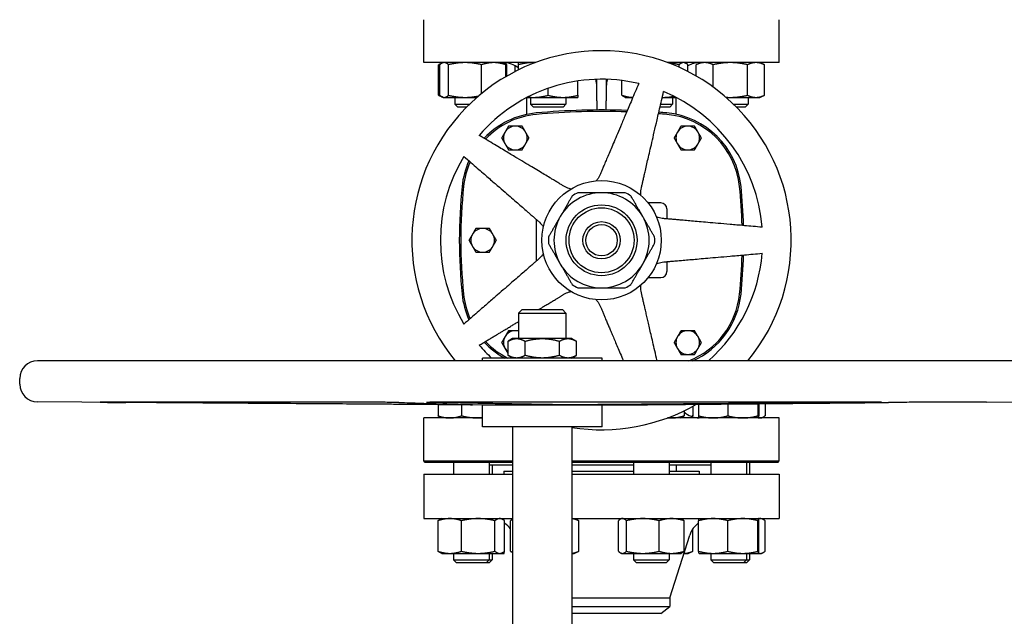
# Model space of a CAD drawing. Header units: inches. Extents: x 18 to 846, y -44 to 561.
# Tile 453 of 637: x 424 to 445, y 297 to 310. Entities that reach past the tile are written whole.
import ezdxf

# ---------------------------------------------------------------- set-up
doc = ezdxf.new("R2010")
doc.units = ezdxf.units.IN
doc.header["$LTSCALE"] = 24
doc.header["$MEASUREMENT"] = 0
doc.layers.add('Visible (ANSI)', color=7, linetype='Continuous', lineweight=30)

msp = doc.modelspace()

# ---------------------------------------------------------------- linework, layer by layer
at = {"layer": 'Visible (ANSI)'}
for p, q in [((432.67843, 309.124), (432.67843, 310.03025)), ((440.17843, 309.124), (440.17843, 310.03025)), ((435.03649, 309.124), (432.67843, 309.124)), ((433.06518, 309.11372), (432.99054, 309.07892)), ((432.99054, 308.43509), (432.99054, 309.07892)), ((433.01513, 308.43509), (433.01513, 309.07892)), ((433.08722, 309.124), (433.06518, 309.11372)), ((433.20191, 308.43509), (433.20191, 309.07892)), ((433.89901, 308.47272), (433.89901, 309.07892)), ((434.33722, 309.124), (434.35927, 309.11372)), ((434.35927, 309.11372), (434.43391, 309.07892)), ((434.40932, 308.827), (434.40932, 309.07892)), ((434.43391, 308.84126), (434.43391, 309.07892)), ((434.60624, 308.93485), (434.60624, 309.05549)), ((434.67834, 308.97083), (434.67834, 309.07892)), ((440.17843, 309.124), (437.82037, 309.124)), ((438.06383, 309.02441), (438.06383, 309.07892)), ((438.17852, 309.124), (438.20057, 309.11372)), ((438.25062, 308.93485), (438.25062, 309.07892)), ((438.51963, 309.124), (438.42295, 309.07892)), ((438.42295, 308.84126), (438.42295, 309.07892)), ((438.78379, 308.607), (438.78379, 309.07892)), ((439.50548, 308.43509), (439.50548, 309.07892)), ((439.76963, 309.124), (439.86632, 309.07892)), ((439.86632, 308.43509), (439.86632, 309.07892)), ((435.92834, 308.43509), (435.92834, 308.73702)), ((436.32843, 308.319), (436.32843, 308.77253)), ((436.52843, 308.77253), (436.52843, 308.319)), ((436.85642, 308.43509), (436.85642, 308.74696)), ((433.06518, 308.40028), (432.99054, 308.43509)), ((435.30334, 308.43509), (435.30334, 308.58246)), ((439.76963, 308.39), (439.86632, 308.43509)), ((433.08722, 308.39), (433.06518, 308.40028)), ((433.08722, 308.39), (433.10852, 308.39)), ((433.10852, 308.39), (433.55046, 308.39)), ((433.33722, 308.39), (433.33722, 308.2465)), ((433.33722, 308.2465), (433.64477, 308.2465)), ((433.39972, 308.184), (433.33722, 308.2465)), ((433.55046, 308.39), (433.80093, 308.39)), ((434.85363, 308.0311), (434.85363, 308.38731)), ((434.8588, 308.39), (434.99084, 308.39)), ((434.92834, 308.39), (434.92834, 308.2465)), ((434.92834, 308.2465), (435.67834, 308.2465)), ((434.99084, 308.184), (434.92834, 308.2465)), ((434.99084, 308.39), (435.61584, 308.39)), ((435.61584, 308.39), (435.92834, 308.39)), ((435.61584, 308.184), (435.67834, 308.2465)), ((435.67834, 308.39), (435.67834, 308.2465)), ((436.32843, 308.319), (436.32843, 308.12367)), ((436.52843, 308.12367), (436.52843, 308.319)), ((436.92852, 308.39), (436.90647, 308.40028)), ((436.92852, 308.39), (437.08953, 308.39)), ((437.67648, 308.2465), (437.92852, 308.2465)), ((437.70961, 308.39), (437.71528, 308.39)), ((437.71528, 308.39), (437.99806, 308.39)), ((437.86602, 308.184), (437.92852, 308.2465)), ((437.92852, 308.39), (437.92852, 308.2465)), ((438.00323, 308.0311), (438.00323, 308.38731)), ((439.05593, 308.39), (439.14463, 308.39)), ((439.14463, 308.39), (439.6859, 308.39)), ((439.21209, 308.2465), (439.51963, 308.2465)), ((439.45713, 308.184), (439.51963, 308.2465)), ((439.51963, 308.39), (439.51963, 308.2465)), ((439.6859, 308.39), (439.76963, 308.39)), ((433.58169, 308.184), (433.39972, 308.184)), ((435.61584, 308.184), (434.99084, 308.184)), ((437.86602, 308.184), (437.66206, 308.184)), ((439.45713, 308.184), (439.27516, 308.184)), ((437.68138, 306.1614), (437.41189, 306.1614)), ((437.80638, 306.0364), (437.80638, 305.82552)), ((435.05048, 305.81672), (435.05048, 304.93129)), ((437.80638, 304.92248), (437.80638, 304.7116)), ((437.41189, 304.5866), (437.68138, 304.5866)), ((434.75283, 303.9127), (434.67843, 303.8383)), ((434.75283, 303.9127), (435.60403, 303.9127)), ((435.60403, 303.9127), (435.67843, 303.8383)), ((434.67843, 303.8383), (435.67843, 303.8383)), ((434.67843, 303.8383), (434.67843, 303.2987)), ((435.67843, 303.8383), (435.67843, 303.2987)), ((434.55343, 303.2987), (434.45674, 303.24288)), ((434.45674, 302.94453), (434.45674, 303.24288)), ((434.63716, 303.2987), (434.55343, 303.2987)), ((435.17843, 303.2987), (434.63716, 303.2987)), ((434.81758, 302.94453), (434.81758, 303.24288)), ((435.71969, 303.2987), (435.17843, 303.2987)), ((435.53927, 302.94453), (435.53927, 303.24288)), ((435.80343, 303.2987), (435.71969, 303.2987)), ((435.80343, 303.2987), (435.90012, 303.24288)), ((435.90012, 302.94453), (435.90012, 303.24288)), ((445.82793, 302.8297), (424.52893, 302.8297)), ((436.43843, 302.8887), (433.91843, 302.8887)), ((433.91843, 302.8297), (433.91843, 302.8887)), ((434.55343, 302.8887), (434.45674, 302.94453)), ((435.80343, 302.8887), (435.90012, 302.94453)), ((436.43843, 302.8297), (436.43843, 302.8887)), ((424.15493, 302.3377), (424.15493, 302.4557)), ((433.91843, 301.89669), (424.52626, 301.96371)), ((431.46747, 301.95456), (425.84899, 301.95456)), ((432.97954, 301.90339), (432.97954, 301.66909)), ((442.21437, 301.95456), (433.12348, 301.95456)), ((433.47529, 301.89986), (433.47529, 301.66909)), ((436.43843, 301.89669), (433.91843, 301.89669)), ((433.91843, 301.4377), (433.91843, 301.89669)), ((436.43843, 301.89669), (437.11964, 301.90155)), ((436.43843, 301.4377), (436.43843, 301.89669)), ((438.35095, 301.86631), (438.35095, 301.66909)), ((438.47315, 301.9133), (438.47315, 301.66909)), ((438.47697, 301.91333), (438.47697, 301.66909)), ((439.09156, 301.91892), (439.09156, 301.66909)), ((439.72648, 301.92476), (439.72648, 301.66909)), ((439.74679, 301.92495), (439.74679, 301.66909)), ((439.87731, 301.92616), (439.87731, 301.66909)), ((444.5484, 301.95456), (443.23784, 301.95456)), ((444.5484, 301.95456), (445.8306, 301.96371)), ((433.91843, 301.624), (432.67843, 301.624)), ((432.67843, 300.71775), (432.67843, 301.624)), ((433.05662, 301.624), (433.0294, 301.6367)), ((440.17843, 301.624), (437.82037, 301.624)), ((438.1016, 301.624), (438.11906, 301.63214)), ((438.16816, 301.77215), (438.16816, 301.66909)), ((438.32499, 301.65685), (438.33997, 301.66383)), ((438.48688, 301.624), (438.48663, 301.62412)), ((439.73688, 301.624), (439.73713, 301.62412)), ((439.80023, 301.624), (439.82746, 301.6367)), ((440.17843, 300.71775), (440.17843, 301.624)), ((436.43843, 301.4377), (433.91843, 301.4377)), ((434.55343, 301.4377), (434.55343, 295.0547)), ((435.80343, 301.4377), (435.80343, 295.0547)), ((432.67843, 300.71775), (434.55343, 300.71775)), ((432.70968, 300.6865), (432.67843, 300.71775)), ((434.55343, 300.6865), (432.70968, 300.6865)), ((433.30662, 300.6865), (433.30662, 300.439)), ((434.05662, 300.6865), (434.05662, 300.439)), ((434.55343, 300.629), (434.05662, 300.629)), ((434.11998, 300.629), (434.11998, 300.439)), ((434.36843, 300.624), (434.36843, 300.629)), ((434.55343, 300.624), (434.36843, 300.624)), ((435.80343, 300.71775), (440.17843, 300.71775)), ((440.14718, 300.6865), (435.80343, 300.6865)), ((437.1016, 300.629), (435.80343, 300.629)), ((437.1016, 300.624), (435.80343, 300.624)), ((437.1016, 300.6865), (437.1016, 300.439)), ((437.8516, 300.6865), (437.8516, 300.439)), ((438.73688, 300.629), (437.8516, 300.629)), ((438.48843, 300.624), (437.8516, 300.624)), ((438.00454, 300.624), (438.00454, 300.499)), ((438.48843, 300.624), (438.48843, 300.629)), ((438.73688, 300.6865), (438.73688, 300.439)), ((439.48688, 300.6865), (439.48688, 300.439)), ((439.55023, 300.6865), (439.55023, 300.439)), ((440.14718, 300.6865), (440.17843, 300.71775)), ((432.67843, 300.439), (434.55343, 300.439)), ((432.67843, 300.439), (432.67843, 299.499)), ((434.36843, 300.499), (434.55343, 300.499)), ((434.36843, 300.499), (434.36843, 300.439)), ((435.80343, 300.499), (437.1016, 300.499)), ((435.80343, 300.439), (440.17843, 300.439)), ((437.8516, 300.499), (438.48843, 300.499)), ((438.48843, 300.499), (438.48843, 300.439)), ((440.17843, 300.439), (440.17843, 299.499)), ((432.67843, 299.499), (434.55343, 299.499)), ((433.05662, 299.499), (433.0294, 299.48631)), ((434.30662, 299.499), (434.33385, 299.48631)), ((435.80343, 299.499), (440.17843, 299.499)), ((435.85231, 299.499), (435.93774, 299.45917)), ((436.8516, 299.499), (436.83414, 299.49086)), ((438.1016, 299.499), (438.11906, 299.49086)), ((438.48688, 299.499), (438.48663, 299.49889)), ((439.73688, 299.499), (439.73713, 299.49889)), ((439.80023, 299.499), (439.82746, 299.48631)), ((432.97954, 298.81009), (432.97954, 299.45392)), ((433.47529, 298.81009), (433.47529, 299.45392)), ((434.17736, 298.81009), (434.17736, 299.45392)), ((434.3837, 298.81009), (434.3837, 299.45392)), ((434.50591, 298.81009), (434.50591, 299.45392)), ((434.55343, 299.47621), (434.51689, 299.45917)), ((435.94872, 298.81009), (435.94872, 299.45392)), ((436.78504, 298.81009), (436.78504, 299.45392)), ((436.95212, 298.81009), (436.95212, 299.45392)), ((437.64369, 298.81009), (437.64369, 299.45392)), ((438.16816, 298.81009), (438.16816, 299.45392)), ((438.47315, 298.81009), (438.47315, 299.40532)), ((438.47697, 298.81009), (438.47697, 299.45392)), ((439.09156, 298.81009), (439.09156, 299.45392)), ((439.72648, 298.81009), (439.72648, 299.45392)), ((439.74679, 298.81009), (439.74679, 299.45392)), ((439.87731, 298.81009), (439.87731, 299.45392)), ((437.86843, 297.82567), (438.28788, 299.14998)), ((438.35095, 298.81009), (438.35095, 299.27996)), ((433.05662, 298.765), (433.0294, 298.7777)), ((433.05662, 298.765), (433.22741, 298.765)), ((433.22741, 298.765), (433.82633, 298.765)), ((433.30662, 298.765), (433.30662, 298.6265)), ((433.82633, 298.765), (434.28053, 298.765)), ((434.05662, 298.765), (434.05662, 298.6265)), ((434.11998, 298.765), (434.11998, 298.6265)), ((434.28053, 298.765), (434.30662, 298.765)), ((434.30662, 298.765), (434.33385, 298.7777)), ((434.30662, 298.765), (434.36973, 298.765)), ((434.36973, 298.765), (434.36998, 298.765)), ((434.36998, 298.765), (434.37022, 298.76512)), ((434.55343, 298.7878), (434.51689, 298.80483)), ((435.80343, 298.765), (435.85231, 298.765)), ((435.85231, 298.765), (435.93774, 298.80483)), ((436.8516, 298.765), (436.83414, 298.77314)), ((436.8516, 298.765), (436.86858, 298.765)), ((436.86858, 298.765), (437.29791, 298.765)), ((437.1016, 298.765), (437.1016, 298.6265)), ((437.29791, 298.765), (437.90592, 298.765)), ((437.8516, 298.765), (437.8516, 298.6265)), ((437.90592, 298.765), (438.1016, 298.765)), ((438.1016, 298.765), (438.11906, 298.77314)), ((438.16595, 298.765), (438.25454, 298.765)), ((438.25454, 298.765), (438.33997, 298.80483)), ((438.48688, 298.765), (438.48663, 298.76512)), ((438.48688, 298.765), (438.78427, 298.765)), ((438.73688, 298.765), (438.73688, 298.6265)), ((438.78427, 298.765), (439.40902, 298.765)), ((439.40902, 298.765), (439.73663, 298.765)), ((439.48688, 298.765), (439.48688, 298.6265)), ((439.55023, 298.765), (439.55023, 298.6265)), ((439.73663, 298.765), (439.73688, 298.765)), ((439.73688, 298.765), (439.73713, 298.76512)), ((439.73688, 298.765), (439.77414, 298.765)), ((439.77414, 298.765), (439.80023, 298.765)), ((439.80023, 298.765), (439.82746, 298.7777)), ((433.30662, 298.6265), (434.05662, 298.6265)), ((433.36912, 298.564), (433.30662, 298.6265)), ((433.99412, 298.564), (433.36912, 298.564)), ((433.99412, 298.564), (434.05662, 298.6265)), ((434.05748, 298.564), (433.99412, 298.564)), ((434.05662, 298.6265), (434.11998, 298.6265)), ((434.05748, 298.564), (434.11998, 298.6265)), ((437.1016, 298.6265), (437.8516, 298.6265)), ((437.1641, 298.564), (437.1016, 298.6265)), ((437.7891, 298.564), (437.1641, 298.564)), ((437.7891, 298.564), (437.8516, 298.6265)), ((438.73688, 298.6265), (439.48688, 298.6265)), ((438.79938, 298.564), (438.73688, 298.6265)), ((439.42438, 298.564), (438.79938, 298.564)), ((439.42438, 298.564), (439.48688, 298.6265)), ((439.48773, 298.564), (439.42438, 298.564)), ((439.48688, 298.6265), (439.55023, 298.6265)), ((439.48773, 298.564), (439.55023, 298.6265)), ((435.80343, 297.82567), (437.86843, 297.82567)), ((435.80343, 297.64288), (437.86843, 297.64288)), ((437.68093, 297.499), (437.86843, 297.64288)), ((437.86843, 297.82567), (437.86843, 297.64288)), ((437.68093, 297.499), (435.80343, 297.499))]:
    msp.add_line(p, q, dxfattribs=at)
for radius in [1.25984, 0.74803, 0.68553, 0.3937, 0.3312]:
    msp.add_circle((436.42843, 305.374), radius, dxfattribs=at)
for centre, radius, start, end in [((436.42843, 305.374), 4, 320.500258, 219.499742), ((434.35363, 308.624), 0.5, 49.501532, 90), ((438.50323, 308.624), 0.5, 90, 120.346879), ((436.42843, 305.374), 3.4, 76.64927, 139.35073), ((436.42843, 305.374), 3.4, 4.64927, 67.35073), ((435.20958, 306.33578), 1.73228, 95.255296, 136.557354), ((435.20958, 306.33578), 1.70103, 95.255296, 136.325001), ((436.42843, 293.08463), 15.03937, 87.927003, 95.255296), ((436.42843, 293.08463), 15.00812, 87.972631, 95.255296), ((436.42843, 293.08463), 15.00812, 84.744704, 85.408408), ((436.42843, 293.08463), 15.03937, 84.744704, 85.39081), ((437.64727, 306.33578), 1.70103, 5.817836, 84.744707), ((437.64727, 306.33578), 1.73228, 5.817836, 84.744707), ((434.60953, 307.53345), 0.25, 150, 210), ((434.60953, 307.53345), 0.25, 90, 150), ((434.60953, 307.53345), 0.25, 30, 90), ((434.60953, 307.53345), 0.25, 330, 30), ((438.24733, 307.53345), 0.25, 150, 210), ((438.24733, 307.53345), 0.25, 90, 150), ((438.24733, 307.53345), 0.25, 30, 90), ((438.24733, 307.53345), 0.25, 330, 30), ((434.60953, 307.53345), 0.25, 210, 270), ((434.60953, 307.53345), 0.25, 270, 330), ((438.24733, 307.53345), 0.25, 210, 270), ((438.24733, 307.53345), 0.25, 270, 330), ((436.42843, 305.374), 3.4, 148.64927, 211.35073), ((435.20958, 306.33578), 1.73228, 155.642572, 174.182165), ((435.20958, 306.33578), 1.70103, 155.957475, 174.182165), ((444.6489, 305.374), 11.22047, 174.182164, 185.817836), ((444.6489, 305.374), 11.18922, 174.182164, 185.817836), ((436.42843, 305.374), 1.00394, 90, 150), ((436.42843, 305.374), 1.12205, 116.525352, 123.474648), ((436.42843, 305.374), 1.00394, 30, 90), ((436.42843, 305.374), 1.12205, 56.525352, 63.474648), ((428.20796, 305.374), 11.18922, 1.601548, 5.817836), ((428.20796, 305.374), 11.22047, 1.583081, 5.817836), ((437.68138, 306.0364), 0.125, 0, 90), ((436.42843, 305.374), 1.00394, 150, 210), ((436.42843, 305.374), 1.00394, 330, 30), ((433.92055, 305.374), 0.25, 90, 150), ((433.92055, 305.374), 0.25, 30, 90), ((433.92055, 305.374), 0.25, 150, 210), ((433.92055, 305.374), 0.25, 330, 30), ((436.42843, 305.374), 1.12205, 176.525352, 183.474648), ((436.42843, 305.374), 1.12205, 356.525352, 3.474648), ((433.92055, 305.374), 0.25, 210, 270), ((433.92055, 305.374), 0.25, 270, 330), ((436.42843, 305.374), 3.4, 311.554661, 355.35073), ((428.20796, 305.374), 11.18922, 354.182163, 358.398452), ((428.20796, 305.374), 11.22047, 354.182163, 358.416919), ((436.42843, 305.374), 1.00394, 210, 270), ((436.42843, 305.374), 1.00394, 270, 330), ((437.68138, 304.7116), 0.125, 270, 0), ((436.42843, 305.374), 1.12205, 236.525352, 243.474648), ((436.42843, 305.374), 1.12205, 296.525352, 303.474648), ((435.20958, 304.41222), 1.73228, 185.817836, 204.357428), ((435.20958, 304.41222), 1.70103, 185.817836, 204.042525), ((437.64727, 304.41222), 1.70103, 291.51398, 354.182161), ((437.64727, 304.41222), 1.73228, 294.000035, 354.182161), ((434.60953, 303.21455), 0.25, 90, 150), ((434.60953, 303.21455), 0.25, 74.00279, 90), ((438.24733, 303.21455), 0.25, 90, 150), ((438.24733, 303.21455), 0.25, 30, 90), ((435.20958, 304.41222), 1.70103, 223.674999, 243.591182), ((434.60953, 303.21455), 0.25, 150, 210), ((438.24733, 303.21455), 0.25, 150, 210), ((438.24733, 303.21455), 0.25, 330, 30), ((436.42843, 305.374), 3.4, 220.64927, 226.967799), ((435.20958, 304.41222), 1.73228, 223.442646, 241.580436), ((434.60953, 303.21455), 0.25, 210, 232.326517), ((438.24733, 303.21455), 0.25, 210, 270), ((438.24733, 303.21455), 0.25, 270, 330), ((424.52893, 302.4557), 0.374, 90, 180), ((424.52893, 302.3377), 0.374, 180, 269.591168), ((436.42843, 305.374), 4, 261.010701, 300.087103), ((438.50323, 302.124), 0.5, 227.922109, 268.065273), ((434.09231, 298.999), 0.5, 34.18844, 54.353884), ((438.76454, 298.999), 0.5, 125.10975, 162.425284)]:
    msp.add_arc(centre, radius, start, end, dxfattribs=at)
for points, weights in [([(433.04152, 309.09999), (433.01685, 309.09119), (432.99054, 309.07892)], [1.01477953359, 1.01005189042, 1]), ([(433.10852, 309.124), (433.06518, 309.124), (433.01513, 309.07892)], [1, 1.0379548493, 1]), ([(433.20191, 309.07892), (433.15186, 309.124), (433.10852, 309.124)], [1, 1.0379548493, 1]), ([(433.55046, 309.124), (433.3887, 309.124), (433.20191, 309.07892)], [1, 1.0379548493, 1]), ([(433.89901, 309.07892), (433.71222, 309.124), (433.55046, 309.124)], [1, 1.0379548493, 1]), ([(434.15416, 309.124), (434.03575, 309.124), (433.89901, 309.07892)], [1, 1.0379548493, 1]), ([(434.40932, 309.07892), (434.27258, 309.124), (434.15416, 309.124)], [1, 1.0379548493, 1]), ([(434.35927, 309.11372), (434.38293, 309.10269), (434.40932, 309.07892)], [1.01895290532, 1.01965956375, 1]), ([(434.43391, 309.07892), (434.4076, 309.09119), (434.38293, 309.09999)], [1, 1.01005189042, 1.01477953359]), ([(434.67834, 309.07892), (434.67834, 309.124), (434.67834, 309.124)], [1, 1.0379548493, 1]), ([(434.99084, 309.124), (434.84581, 309.124), (434.67834, 309.07892)], [1, 1.0379548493, 1]), ([(435.034, 309.12308), (435.01238, 309.124), (434.99084, 309.124)], [1.00935175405, 1.00546186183, 1]), ([(438.06383, 309.07892), (437.94271, 309.10815), (437.83575, 309.11826)], [1, 1.02428658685, 1.01749212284]), ([(438.15722, 309.124), (438.11388, 309.124), (438.06383, 309.07892)], [1, 1.0379548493, 1]), ([(438.25062, 309.07892), (438.20057, 309.124), (438.15722, 309.124)], [1, 1.0379548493, 1]), ([(438.60337, 309.124), (438.51963, 309.124), (438.42295, 309.07892)], [1, 1.0379548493, 1]), ([(438.78379, 309.07892), (438.6871, 309.124), (438.60337, 309.124)], [1, 1.0379548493, 1]), ([(439.14463, 309.124), (438.97717, 309.124), (438.78379, 309.07892)], [1, 1.0379548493, 1]), ([(439.50548, 309.07892), (439.3121, 309.124), (439.14463, 309.124)], [1, 1.0379548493, 1]), ([(439.6859, 309.124), (439.60217, 309.124), (439.50548, 309.07892)], [1, 1.0379548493, 1]), ([(439.86632, 309.07892), (439.76963, 309.124), (439.6859, 309.124)], [1, 1.0379548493, 1]), ([(437.21353, 308.68212), (436.6352, 307.31967), (436.3989, 306.76296)], [1, 1.58117079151, 2.0263127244]), ([(432.99054, 308.43509), (433.01685, 308.42282), (433.04152, 308.41401)], [1, 1.01005189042, 1.01477953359]), ([(433.01513, 308.43509), (433.06518, 308.39), (433.10852, 308.39)], [1, 1.0379548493, 1]), ([(433.10852, 308.39), (433.15186, 308.39), (433.20191, 308.43509)], [1, 1.0379548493, 1]), ([(433.20191, 308.43509), (433.3887, 308.39), (433.55046, 308.39)], [1, 1.0379548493, 1]), ([(434.99084, 308.39), (435.13587, 308.39), (435.30334, 308.43509)], [1, 1.0379548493, 1]), ([(435.30334, 308.43509), (435.47081, 308.39), (435.61584, 308.39)], [1, 1.0379548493, 1]), ([(435.61584, 308.39), (435.76087, 308.39), (435.92834, 308.43509)], [1, 1.0379548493, 1]), ([(435.92834, 308.43509), (435.92834, 308.39), (435.92834, 308.39)], [1, 1.0379548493, 1]), ([(436.85642, 308.43509), (436.98136, 308.39389), (437.08968, 308.39036)], [1, 1.03456530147, 1.00617369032]), ([(436.90647, 308.40028), (436.88281, 308.41132), (436.85642, 308.43509)], [1.01895290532, 1.01965956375, 1]), ([(437.26873, 306.48034), (437.40478, 307.06962), (437.73773, 308.51179)], [2.0263127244, 1.58117079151, 1]), ([(439.14463, 308.39), (439.3121, 308.39), (439.50548, 308.43509)], [1, 1.0379548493, 1]), ([(439.50548, 308.43509), (439.60217, 308.39), (439.6859, 308.39)], [1, 1.0379548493, 1]), ([(439.6859, 308.39), (439.76963, 308.39), (439.86632, 308.43509)], [1, 1.0379548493, 1]), ([(433.55046, 308.39), (433.68654, 308.39), (433.83718, 308.4212)], [1, 1.03173659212, 1.01039900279]), ([(434.87217, 308.39692), (434.9322, 308.39), (434.99084, 308.39)], [1.01814647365, 1.01500636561, 1]), ([(437.70962, 308.39001), (437.71245, 308.39), (437.71528, 308.39)], [1.00125928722, 1.00064045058, 1]), ([(437.71528, 308.39), (437.83068, 308.39), (437.95483, 308.41211)], [1, 1.02678541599, 1.01576493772]), ([(439.05229, 308.39317), (439.09871, 308.39), (439.14463, 308.39)], [1.01485166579, 1.01012890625, 1]), ([(434.39302, 307.65845), (434.35953, 307.60044), (434.32086, 307.53345)], [1, 1.04314139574, 1.01001874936]), ([(434.46519, 307.78345), (434.42652, 307.71646), (434.39302, 307.65845)], [1.01001874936, 1.04314139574, 1]), ([(434.60953, 307.78345), (434.54254, 307.78345), (434.46519, 307.78345)], [1, 1.04314139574, 1.01001874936]), ([(434.75387, 307.78345), (434.67652, 307.78345), (434.60953, 307.78345)], [1.01001874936, 1.04314139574, 1]), ([(434.82604, 307.65845), (434.79254, 307.71646), (434.75387, 307.78345)], [1, 1.04314139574, 1.01001874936]), ([(434.89821, 307.53345), (434.85953, 307.60044), (434.82604, 307.65845)], [1.01001874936, 1.04314139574, 1]), ([(438.03082, 307.65845), (437.99733, 307.60044), (437.95865, 307.53345)], [1, 1.04314139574, 1.01001874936]), ([(438.10299, 307.78345), (438.06431, 307.71646), (438.03082, 307.65845)], [1.01001874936, 1.04314139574, 1]), ([(438.24733, 307.78345), (438.18034, 307.78345), (438.10299, 307.78345)], [1, 1.04314139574, 1.01001874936]), ([(438.39166, 307.78345), (438.31431, 307.78345), (438.24733, 307.78345)], [1.01001874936, 1.04314139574, 1]), ([(438.46383, 307.65845), (438.43034, 307.71646), (438.39166, 307.78345)], [1, 1.04314139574, 1.01001874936]), ([(438.536, 307.53345), (438.49733, 307.60044), (438.46383, 307.65845)], [1.01001874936, 1.04314139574, 1]), ([(435.63591, 306.51506), (435.11751, 306.82654), (433.84881, 307.58885)], [2.0263127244, 1.58117079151, 1]), ([(434.32086, 307.53345), (434.35953, 307.46646), (434.39302, 307.40845)], [1.01001874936, 1.04314139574, 1]), ([(434.39302, 307.40845), (434.42652, 307.35044), (434.46519, 307.28345)], [1, 1.04314139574, 1.01001874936]), ([(434.75387, 307.28345), (434.79254, 307.35044), (434.82604, 307.40845)], [1.01001874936, 1.04314139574, 1]), ([(434.82604, 307.40845), (434.85953, 307.46646), (434.89821, 307.53345)], [1, 1.04314139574, 1.01001874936]), ([(437.95865, 307.53345), (437.99733, 307.46646), (438.03082, 307.40845)], [1.01001874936, 1.04314139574, 1]), ([(438.03082, 307.40845), (438.06431, 307.35044), (438.10299, 307.28345)], [1, 1.04314139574, 1.01001874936]), ([(438.39166, 307.28345), (438.43034, 307.35044), (438.46383, 307.40845)], [1.01001874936, 1.04314139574, 1]), ([(438.46383, 307.40845), (438.49733, 307.46646), (438.536, 307.53345)], [1, 1.04314139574, 1.01001874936]), ([(434.46519, 307.28345), (434.54254, 307.28345), (434.60953, 307.28345)], [1.01001874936, 1.04314139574, 1]), ([(434.60953, 307.28345), (434.67652, 307.28345), (434.75387, 307.28345)], [1, 1.04314139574, 1.01001874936]), ([(438.10299, 307.28345), (438.18034, 307.28345), (438.24733, 307.28345)], [1.01001874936, 1.04314139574, 1]), ([(438.24733, 307.28345), (438.31431, 307.28345), (438.39166, 307.28345)], [1, 1.04314139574, 1.01001874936]), ([(433.52483, 307.14294), (434.64188, 306.1719), (435.09832, 305.77513)], [1, 1.58117079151, 2.0263127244]), ([(436.42843, 306.37794), (436.1918, 306.37794), (435.92733, 306.37794)], [1, 1.03775343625, 1.0171026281]), ([(436.92953, 306.37794), (436.66506, 306.37794), (436.42843, 306.37794)], [1.0171026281, 1.03775343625, 1]), ([(435.80954, 306.30994), (435.67731, 306.0809), (435.55899, 305.87597)], [1.0171026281, 1.03775343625, 1]), ([(437.29786, 305.87597), (437.17955, 306.0809), (437.04731, 306.30994)], [1, 1.03775343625, 1.0171026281]), ([(435.55899, 305.87597), (435.44068, 305.67104), (435.30844, 305.44201)], [1, 1.03775343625, 1.0171026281]), ([(437.54841, 305.44201), (437.41618, 305.67104), (437.29786, 305.87597)], [1.0171026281, 1.03775343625, 1]), ([(439.81724, 305.64959), (438.34277, 305.77859), (437.74028, 305.8313)], [1.0049190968, 1.58894872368, 2.03628035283]), ([(433.77622, 305.624), (433.73754, 305.55701), (433.70405, 305.499)], [1.01001874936, 1.04314139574, 1]), ([(433.92055, 305.624), (433.85357, 305.624), (433.77622, 305.624)], [1, 1.04314139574, 1.01001874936]), ([(434.06489, 305.624), (433.98754, 305.624), (433.92055, 305.624)], [1.01001874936, 1.04314139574, 1]), ([(434.13706, 305.499), (434.10357, 305.55701), (434.06489, 305.624)], [1, 1.04314139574, 1.01001874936]), ([(433.70405, 305.499), (433.67055, 305.44099), (433.63188, 305.374)], [1, 1.04314139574, 1.01001874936]), ([(433.63188, 305.374), (433.67055, 305.30701), (433.70405, 305.249)], [1.01001874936, 1.04314139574, 1]), ([(434.20923, 305.374), (434.17055, 305.44099), (434.13706, 305.499)], [1.01001874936, 1.04314139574, 1]), ([(434.13706, 305.249), (434.17055, 305.30701), (434.20923, 305.374)], [1, 1.04314139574, 1.01001874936]), ([(433.70405, 305.249), (433.73754, 305.19099), (433.77622, 305.124)], [1, 1.04314139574, 1.01001874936]), ([(433.77622, 305.124), (433.85357, 305.124), (433.92055, 305.124)], [1.01001874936, 1.04314139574, 1]), ([(433.92055, 305.124), (433.98754, 305.124), (434.06489, 305.124)], [1, 1.04314139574, 1.01001874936]), ([(434.06489, 305.124), (434.10357, 305.19099), (434.13706, 305.249)], [1.01001874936, 1.04314139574, 1]), ([(435.30844, 305.306), (435.44068, 305.07696), (435.55899, 304.87203)], [1.0171026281, 1.03775343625, 1]), ([(437.29786, 304.87203), (437.41618, 305.07696), (437.54841, 305.306)], [1, 1.03775343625, 1.0171026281]), ([(435.09832, 304.97288), (434.64188, 304.5761), (433.52483, 303.60507)], [2.0263127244, 1.58117079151, 1]), ([(437.74028, 304.9167), (438.34277, 304.96941), (439.81724, 305.09841)], [2.03628035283, 1.58894872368, 1.0049190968]), ([(435.55899, 304.87203), (435.67731, 304.66711), (435.80954, 304.43807)], [1, 1.03775343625, 1.0171026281]), ([(437.04731, 304.43807), (437.17955, 304.66711), (437.29786, 304.87203)], [1.0171026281, 1.03775343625, 1]), ([(435.92733, 304.37007), (436.1918, 304.37007), (436.42843, 304.37007)], [1.0171026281, 1.03775343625, 1]), ([(436.42843, 304.37007), (436.66506, 304.37007), (436.92953, 304.37007)], [1, 1.03775343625, 1.0171026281]), ([(435.10293, 303.9127), (435.41568, 304.10062), (435.63591, 304.23295)], [1.56123212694, 1.80985482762, 2.0263127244]), ([(437.60071, 302.8297), (437.37879, 303.79096), (437.26873, 304.26767)], [1.1775661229, 1.65043456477, 2.0263127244]), ([(436.3989, 303.98504), (436.5703, 303.58124), (436.88931, 302.8297)], [2.0263127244, 1.68270574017, 1.25804782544]), ([(433.84881, 303.15915), (434.33088, 303.44881), (434.67843, 303.65764)], [1, 1.16233426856, 1.31405539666]), ([(434.46519, 303.46455), (434.42652, 303.39757), (434.39302, 303.33955)], [1.01001874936, 1.04314139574, 1]), ([(434.60953, 303.46455), (434.54254, 303.46455), (434.46519, 303.46455)], [1, 1.04314139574, 1.01001874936]), ([(434.67843, 303.46455), (434.64335, 303.46455), (434.60953, 303.46455)], [1.02401568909, 1.02132435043, 1]), ([(438.10299, 303.46455), (438.06431, 303.39757), (438.03082, 303.33955)], [1.01001874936, 1.04314139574, 1]), ([(438.24733, 303.46455), (438.18034, 303.46455), (438.10299, 303.46455)], [1, 1.04314139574, 1.01001874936]), ([(438.39166, 303.46455), (438.31431, 303.46455), (438.24733, 303.46455)], [1.01001874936, 1.04314139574, 1]), ([(438.46383, 303.33955), (438.43034, 303.39757), (438.39166, 303.46455)], [1, 1.04314139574, 1.01001874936]), ([(434.39302, 303.33955), (434.35953, 303.28154), (434.32086, 303.21455)], [1, 1.04314139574, 1.01001874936]), ([(434.45674, 303.24288), (434.55343, 303.2987), (434.63716, 303.2987)], [1.01001874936, 1.04314139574, 1]), ([(434.63716, 303.2987), (434.7209, 303.2987), (434.81758, 303.24288)], [1, 1.04314139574, 1.01001874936]), ([(434.81758, 303.24288), (435.01096, 303.2987), (435.17843, 303.2987)], [1.01001874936, 1.04314139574, 1]), ([(435.17843, 303.2987), (435.3459, 303.2987), (435.53927, 303.24288)], [1, 1.04314139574, 1.01001874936]), ([(435.53927, 303.24288), (435.63596, 303.2987), (435.71969, 303.2987)], [1.01001874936, 1.04314139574, 1]), ([(435.71969, 303.2987), (435.80343, 303.2987), (435.90012, 303.24288)], [1, 1.04314139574, 1.01001874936]), ([(438.03082, 303.33955), (437.99733, 303.28154), (437.95865, 303.21455)], [1, 1.04314139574, 1.01001874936]), ([(438.536, 303.21455), (438.49733, 303.28154), (438.46383, 303.33955)], [1.01001874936, 1.04314139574, 1]), ([(434.32086, 303.21455), (434.35953, 303.14757), (434.39302, 303.08955)], [1.01001874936, 1.04314139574, 1]), ([(434.39302, 303.08955), (434.42305, 303.03756), (434.45674, 302.97919)], [1, 1.03849565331, 1.01626808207]), ([(437.95865, 303.21455), (437.99733, 303.14757), (438.03082, 303.08955)], [1.01001874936, 1.04314139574, 1]), ([(438.03082, 303.08955), (438.06431, 303.03154), (438.10299, 302.96455)], [1, 1.04314139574, 1.01001874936]), ([(438.39166, 302.96455), (438.43034, 303.03154), (438.46383, 303.08955)], [1.01001874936, 1.04314139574, 1]), ([(438.46383, 303.08955), (438.49733, 303.14757), (438.536, 303.21455)], [1, 1.04314139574, 1.01001874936]), ([(434.63716, 302.8887), (434.55343, 302.8887), (434.45674, 302.94453)], [1, 1.04314139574, 1.01001874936]), ([(434.81758, 302.94453), (434.7209, 302.8887), (434.63716, 302.8887)], [1.01001874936, 1.04314139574, 1]), ([(435.17843, 302.8887), (435.01096, 302.8887), (434.81758, 302.94453)], [1, 1.04314139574, 1.01001874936]), ([(435.53927, 302.94453), (435.3459, 302.8887), (435.17843, 302.8887)], [1.01001874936, 1.04314139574, 1]), ([(435.71969, 302.8887), (435.63596, 302.8887), (435.53927, 302.94453)], [1, 1.04314139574, 1.01001874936]), ([(435.90012, 302.94453), (435.80343, 302.8887), (435.71969, 302.8887)], [1.01001874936, 1.04314139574, 1]), ([(438.10299, 302.96455), (438.18034, 302.96455), (438.24733, 302.96455)], [1.01001874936, 1.04314139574, 1]), ([(438.24733, 302.96455), (438.31431, 302.96455), (438.39166, 302.96455)], [1, 1.04314139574, 1.01001874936]), ([(433.22429, 301.90313), (431.87596, 301.91147), (426.3904, 301.95045)], [3.22913550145, 2.37560125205, 1.06245079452]), ([(432.15268, 301.95045), (433.39137, 301.91147), (433.69584, 301.90313)], [1.05826131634, 2.36623373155, 3.21640230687]), ([(435.45329, 301.90313), (434.92444, 301.91147), (432.77288, 301.95045)], [3.21640230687, 2.36623373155, 1.05826131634]), ([(442.09644, 301.95045), (437.37644, 301.91147), (436.21628, 301.90313)], [1.05826131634, 2.36623373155, 3.21640230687]), ([(437.30244, 301.90313), (438.32393, 301.91147), (442.47974, 301.95045)], [3.21640230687, 2.36623373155, 1.05826131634]), ([(432.97954, 301.66909), (433.11238, 301.624), (433.22741, 301.624)], [1, 1.0379548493, 1]), ([(433.0294, 301.6367), (433.00573, 301.64773), (432.97954, 301.66909)], [1.01888101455, 1.01762479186, 1]), ([(433.22741, 301.624), (433.34245, 301.624), (433.47529, 301.66909)], [1, 1.0379548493, 1]), ([(433.47529, 301.66909), (433.66341, 301.624), (433.82633, 301.624)], [1, 1.0379548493, 1]), ([(433.82633, 301.624), (433.87212, 301.624), (433.91843, 301.62733)], [1, 1.01038444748, 1.01508652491]), ([(437.83095, 301.62795), (437.86869, 301.624), (437.90592, 301.624)], [1.0158829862, 1.0113142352, 1]), ([(437.90592, 301.624), (438.02763, 301.624), (438.16816, 301.66909)], [1, 1.0379548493, 1]), ([(438.16816, 301.66909), (438.14218, 301.64293), (438.11906, 301.63214)], [1, 1.02167875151, 1.01859290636]), ([(438.32331, 301.6575), (438.33689, 301.66283), (438.35095, 301.66909)], [1.00882601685, 1.00509767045, 1]), ([(438.35095, 301.66909), (438.34541, 301.66637), (438.33997, 301.66383)], [1, 1.00220568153, 1.0041550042]), ([(438.47739, 301.66569), (438.47528, 301.66735), (438.47315, 301.66909)], [1.00271336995, 1.00140899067, 1]), ([(438.47315, 301.66909), (438.47515, 301.66841), (438.47713, 301.66775)], [1, 1.00054914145, 1.00108239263]), ([(438.48663, 301.62412), (438.48215, 301.62621), (438.47697, 301.66909)], [1.00365503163, 1.0360296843, 1]), ([(438.47697, 301.66909), (438.64165, 301.624), (438.78427, 301.624)], [1, 1.0379548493, 1]), ([(438.78427, 301.624), (438.92688, 301.624), (439.09156, 301.66909)], [1, 1.0379548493, 1]), ([(439.09156, 301.66909), (439.26169, 301.624), (439.40902, 301.624)], [1, 1.0379548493, 1]), ([(439.40902, 301.624), (439.55635, 301.624), (439.72648, 301.66909)], [1, 1.0379548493, 1]), ([(439.72648, 301.66909), (439.73192, 301.624), (439.73663, 301.624)], [1, 1.0379548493, 1]), ([(439.73663, 301.624), (439.74135, 301.624), (439.74679, 301.66909)], [1, 1.0379548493, 1]), ([(439.74, 301.62928), (439.75722, 301.624), (439.77414, 301.624)], [1.01715177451, 1.01309132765, 1]), ([(439.77414, 301.624), (439.82202, 301.624), (439.87731, 301.66909)], [1, 1.0379548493, 1]), ([(433.22741, 299.499), (433.11238, 299.499), (432.97954, 299.45392)], [1, 1.0379548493, 1]), ([(433.47529, 299.45392), (433.34245, 299.499), (433.22741, 299.499)], [1, 1.0379548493, 1]), ([(433.82633, 299.499), (433.66341, 299.499), (433.47529, 299.45392)], [1, 1.0379548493, 1]), ([(434.17736, 299.45392), (433.98924, 299.499), (433.82633, 299.499)], [1, 1.0379548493, 1]), ([(434.28053, 299.499), (434.23265, 299.499), (434.17736, 299.45392)], [1, 1.0379548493, 1]), ([(434.3837, 299.45392), (434.32842, 299.499), (434.28053, 299.499)], [1, 1.0379548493, 1]), ([(435.94872, 299.45392), (435.87118, 299.4884), (435.80343, 299.4964)], [1, 1.02877643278, 1.0139176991]), ([(436.86858, 299.499), (436.82981, 299.499), (436.78504, 299.45392)], [1, 1.0379548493, 1]), ([(436.95212, 299.45392), (436.90735, 299.499), (436.86858, 299.499)], [1, 1.0379548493, 1]), ([(437.29791, 299.499), (437.13743, 299.499), (436.95212, 299.45392)], [1, 1.0379548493, 1]), ([(437.64369, 299.45392), (437.45838, 299.499), (437.29791, 299.499)], [1, 1.0379548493, 1]), ([(437.90592, 299.499), (437.78422, 299.499), (437.64369, 299.45392)], [1, 1.0379548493, 1]), ([(438.16816, 299.45392), (438.02763, 299.499), (437.90592, 299.499)], [1, 1.0379548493, 1]), ([(438.78427, 299.499), (438.64165, 299.499), (438.47697, 299.45392)], [1, 1.0379548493, 1]), ([(438.47697, 299.45392), (438.48215, 299.49679), (438.48663, 299.49889)], [1, 1.0360296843, 1.00365503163]), ([(439.09156, 299.45392), (438.92688, 299.499), (438.78427, 299.499)], [1, 1.0379548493, 1]), ([(439.40902, 299.499), (439.26169, 299.499), (439.09156, 299.45392)], [1, 1.0379548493, 1]), ([(439.72648, 299.45392), (439.55635, 299.499), (439.40902, 299.499)], [1, 1.0379548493, 1]), ([(439.73663, 299.499), (439.73192, 299.499), (439.72648, 299.45392)], [1, 1.0379548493, 1]), ([(439.74679, 299.45392), (439.74135, 299.499), (439.73663, 299.499)], [1, 1.0379548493, 1]), ([(439.77414, 299.499), (439.75722, 299.499), (439.74, 299.49373)], [1, 1.01309132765, 1.01715177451]), ([(439.87731, 299.45392), (439.82202, 299.499), (439.77414, 299.499)], [1, 1.0379548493, 1]), ([(432.97954, 299.45392), (433.00573, 299.47527), (433.0294, 299.48631)], [1, 1.01762479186, 1.01888101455]), ([(434.55343, 299.47463), (434.53042, 299.46594), (434.50591, 299.45392)], [1.01458364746, 1.00984601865, 1]), ([(435.93774, 299.45917), (435.94318, 299.45663), (435.94872, 299.45392)], [1.0041550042, 1.00220568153, 1]), ([(438.11906, 299.49086), (438.14218, 299.48008), (438.16816, 299.45392)], [1.01859290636, 1.02167875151, 1]), ([(433.0294, 298.7777), (433.00573, 298.78873), (432.97954, 298.81009)], [1.01888101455, 1.01762479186, 1]), ([(432.97954, 298.81009), (433.11238, 298.765), (433.22741, 298.765)], [1, 1.0379548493, 1]), ([(433.22741, 298.765), (433.34245, 298.765), (433.47529, 298.81009)], [1, 1.0379548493, 1]), ([(433.47529, 298.81009), (433.66341, 298.765), (433.82633, 298.765)], [1, 1.0379548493, 1]), ([(433.82633, 298.765), (433.98924, 298.765), (434.17736, 298.81009)], [1, 1.0379548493, 1]), ([(434.17736, 298.81009), (434.23265, 298.765), (434.28053, 298.765)], [1, 1.0379548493, 1]), ([(434.28053, 298.765), (434.32842, 298.765), (434.3837, 298.81009)], [1, 1.0379548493, 1]), ([(434.36173, 298.79368), (434.36592, 298.765), (434.36973, 298.765)], [1.01203982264, 1.03045164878, 1]), ([(434.36973, 298.765), (434.37427, 298.765), (434.37947, 298.80669)], [1, 1.03654585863, 1.00271336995]), ([(434.50591, 298.81009), (434.53042, 298.79807), (434.55343, 298.78938)], [1, 1.00984601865, 1.01458364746]), ([(435.80343, 298.7676), (435.87118, 298.7756), (435.94872, 298.81009)], [1.0139176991, 1.02877643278, 1]), ([(435.94872, 298.81009), (435.94318, 298.80737), (435.93774, 298.80483)], [1, 1.00220568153, 1.0041550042]), ([(436.78504, 298.81009), (436.82981, 298.765), (436.86858, 298.765)], [1, 1.0379548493, 1]), ([(436.86858, 298.765), (436.90735, 298.765), (436.95212, 298.81009)], [1, 1.0379548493, 1]), ([(436.95212, 298.81009), (437.13743, 298.765), (437.29791, 298.765)], [1, 1.0379548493, 1]), ([(437.29791, 298.765), (437.45838, 298.765), (437.64369, 298.81009)], [1, 1.0379548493, 1]), ([(437.64369, 298.81009), (437.78422, 298.765), (437.90592, 298.765)], [1, 1.0379548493, 1]), ([(437.90592, 298.765), (438.02763, 298.765), (438.16816, 298.81009)], [1, 1.0379548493, 1]), ([(438.16816, 298.81009), (438.14218, 298.78393), (438.11906, 298.77314)], [1, 1.02167875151, 1.01859290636]), ([(438.16595, 298.76503), (438.25181, 298.76599), (438.35095, 298.81009)], [1.00169339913, 1.03708836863, 1]), ([(438.35095, 298.81009), (438.34541, 298.80737), (438.33997, 298.80483)], [1, 1.00220568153, 1.0041550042]), ([(438.47315, 298.81009), (438.47515, 298.80941), (438.47713, 298.80875)], [1, 1.00054914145, 1.00108239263]), ([(438.47739, 298.80669), (438.47528, 298.80835), (438.47315, 298.81009)], [1.00271336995, 1.00140899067, 1]), ([(438.47697, 298.81009), (438.64165, 298.765), (438.78427, 298.765)], [1, 1.0379548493, 1]), ([(438.48663, 298.76512), (438.48215, 298.76721), (438.47697, 298.81009)], [1.00365503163, 1.0360296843, 1]), ([(438.78427, 298.765), (438.92688, 298.765), (439.09156, 298.81009)], [1, 1.0379548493, 1]), ([(439.09156, 298.81009), (439.26169, 298.765), (439.40902, 298.765)], [1, 1.0379548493, 1]), ([(439.40902, 298.765), (439.55635, 298.765), (439.72648, 298.81009)], [1, 1.0379548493, 1]), ([(439.72648, 298.81009), (439.73192, 298.765), (439.73663, 298.765)], [1, 1.0379548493, 1]), ([(439.73663, 298.765), (439.74135, 298.765), (439.74679, 298.81009)], [1, 1.0379548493, 1]), ([(439.74, 298.77028), (439.75722, 298.765), (439.77414, 298.765)], [1.01715177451, 1.01309132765, 1]), ([(439.77414, 298.765), (439.82202, 298.765), (439.87731, 298.81009)], [1, 1.0379548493, 1])]:
    msp.add_rational_spline(points, weights, degree=2, dxfattribs=at)
for points in [[(436.32843, 308.624), (436.32843, 308.67224), (436.32102, 308.72294), (436.30602, 308.77178)], [(436.55084, 308.77178), (436.53584, 308.72294), (436.52843, 308.67224), (436.52843, 308.624)]]:
    msp.add_open_spline(points, degree=3, dxfattribs=at)
for points, knots in [([(436.3989, 306.76296), (436.38247, 306.72427), (436.36152, 306.68807), (436.33153, 306.64716), (436.32432, 306.63795), (436.3167, 306.62888)], [0.50338205, 0.50338205, 0.50338205, 0.50338205, 0.802538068, 0.802538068, 0.89013428, 0.89013428, 0.89013428, 0.89013428]), ([(435.78122, 306.45489), (435.76973, 306.45775), (435.75848, 306.46096), (435.71017, 306.47644), (435.67194, 306.49341), (435.63591, 306.51506)], [2.317982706, 2.317982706, 2.317982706, 2.317982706, 2.405578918, 2.405578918, 2.704734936, 2.704734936, 2.704734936, 2.704734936]), ([(437.25642, 306.32355), (437.25559, 306.33536), (437.25516, 306.34705), (437.25495, 306.39778), (437.25928, 306.43938), (437.26873, 306.48034)], [2.317982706, 2.317982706, 2.317982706, 2.317982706, 2.405578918, 2.405578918, 2.704734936, 2.704734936, 2.704734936, 2.704734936]), ([(435.09832, 305.77513), (435.13004, 305.74755), (435.158, 305.71644), (435.18764, 305.67527), (435.19417, 305.66557), (435.20044, 305.65552)], [0.50338205, 0.50338205, 0.50338205, 0.50338205, 0.802538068, 0.802538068, 0.89013428, 0.89013428, 0.89013428, 0.89013428]), ([(437.74028, 305.8313), (437.69841, 305.83497), (437.65751, 305.84371), (437.60933, 305.85959), (437.59834, 305.8636), (437.58736, 305.86804)], [0.50338205, 0.50338205, 0.50338205, 0.50338205, 0.802538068, 0.802538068, 0.89013428, 0.89013428, 0.89013428, 0.89013428]), ([(435.20044, 305.09248), (435.19417, 305.08244), (435.18764, 305.07273), (435.158, 305.03157), (435.13004, 305.00045), (435.09832, 304.97288)], [2.317982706, 2.317982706, 2.317982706, 2.317982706, 2.405578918, 2.405578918, 2.704734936, 2.704734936, 2.704734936, 2.704734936]), ([(437.58736, 304.87997), (437.59834, 304.8844), (437.60933, 304.88842), (437.65751, 304.9043), (437.69841, 304.91304), (437.74028, 304.9167)], [2.317982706, 2.317982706, 2.317982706, 2.317982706, 2.405578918, 2.405578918, 2.704734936, 2.704734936, 2.704734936, 2.704734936]), ([(435.63591, 304.23295), (435.67194, 304.2546), (435.71017, 304.27157), (435.75848, 304.28704), (435.76973, 304.29025), (435.78122, 304.29311)], [0.50338205, 0.50338205, 0.50338205, 0.50338205, 0.802538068, 0.802538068, 0.89013428, 0.89013428, 0.89013428, 0.89013428]), ([(437.26873, 304.26767), (437.25928, 304.30862), (437.25495, 304.35023), (437.25516, 304.40095), (437.25559, 304.41264), (437.25642, 304.42445)], [0.50338205, 0.50338205, 0.50338205, 0.50338205, 0.802538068, 0.802538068, 0.89013428, 0.89013428, 0.89013428, 0.89013428]), ([(436.3167, 304.11912), (436.32432, 304.11005), (436.33153, 304.10085), (436.36152, 304.05993), (436.38247, 304.02373), (436.3989, 303.98504)], [2.317982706, 2.317982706, 2.317982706, 2.317982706, 2.405578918, 2.405578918, 2.704734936, 2.704734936, 2.704734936, 2.704734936]), ([(425.84899, 301.95456), (425.84294, 301.95456), (425.84994, 301.95447), (425.89253, 301.9541), (425.92812, 301.95382), (426.01409, 301.95317), (426.06997, 301.95276), (426.19463, 301.95185), (426.2634, 301.95136), (426.3285, 301.95089), (426.34873, 301.95075), (426.36947, 301.9506), (426.3904, 301.95045)], [-1.98568979, -1.98568979, -1.98568979, -1.98568979, -1.489271, -1.489271, -0.99285222, -0.99285222, -0.49642611, -0.49642611, 0, 0, 0, 0.15423018, 0.15423018, 0.15423018, 0.15423018]), ([(432.15268, 301.95045), (432.14789, 301.9506), (432.142, 301.95075), (432.13504, 301.95089), (432.11265, 301.95136), (432.07615, 301.95185), (431.98132, 301.95276), (431.92298, 301.95317), (431.8033, 301.95382), (431.73429, 301.9541), (431.59629, 301.95447), (431.52729, 301.95456), (431.46747, 301.95456)], [-0.15423018, -0.15423018, -0.15423018, -0.15423018, 0, 0, 0, 0.49642611, 0.49642611, 0.99285222, 0.99285222, 1.489271, 1.489271, 1.98568979, 1.98568979, 1.98568979, 1.98568979]), ([(433.12348, 301.95456), (433.05992, 301.95456), (432.99525, 301.95447), (432.88356, 301.9541), (432.83655, 301.95382), (432.77, 301.95317), (432.7462, 301.95276), (432.72841, 301.95185), (432.73442, 301.95136), (432.75781, 301.95075), (432.76474, 301.9506), (432.77288, 301.95045)], [1.98568979, 1.98568979, 1.98568979, 1.98568979, 2.48210857, 2.48210857, 2.97852735, 2.97852735, 3.47495346, 3.47495346, 3.97137957, 3.97137957, 4.12560975, 4.12560975, 4.12560975, 4.12560975]), ([(433.69584, 301.90313), (433.70311, 301.90293), (433.70734, 301.90274), (433.71162, 301.90228), (433.70481, 301.90201), (433.66979, 301.90164), (433.64157, 301.90155), (433.57434, 301.90155), (433.53024, 301.90164), (433.42935, 301.90201), (433.37256, 301.90228), (433.28789, 301.90274), (433.25648, 301.90293), (433.22429, 301.90313)], [0.63873151, 0.63873151, 0.63873151, 0.63873151, 0.87159914, 0.87159914, 1.30738491, 1.30738491, 1.74317067, 1.74317067, 2.17895643, 2.17895643, 2.61474219, 2.61474219, 2.84760983, 2.84760983, 2.84760983, 2.84760983]), ([(436.21628, 301.90313), (436.18858, 301.90293), (436.15979, 301.90274), (436.07776, 301.90228), (436.01676, 301.90201), (435.89423, 301.90164), (435.83269, 301.90155), (435.72391, 301.90155), (435.66843, 301.90164), (435.57105, 301.90201), (435.52915, 301.90228), (435.4811, 301.90274), (435.46592, 301.90293), (435.45329, 301.90313)], [0.63873151, 0.63873151, 0.63873151, 0.63873151, 0.87159914, 0.87159914, 1.30738491, 1.30738491, 1.74317067, 1.74317067, 2.17895643, 2.17895643, 2.61474219, 2.61474219, 2.84760983, 2.84760983, 2.84760983, 2.84760983]), ([(437.11964, 301.90155), (437.11964, 301.90155), (437.12945, 301.90164), (437.17016, 301.90201), (437.20105, 301.90228), (437.25603, 301.90274), (437.27806, 301.90293), (437.30244, 301.90313)], [1.74317067, 1.74317067, 1.74317067, 1.74317067, 2.17895643, 2.17895643, 2.61474219, 2.61474219, 2.84760983, 2.84760983, 2.84760983, 2.84760983]), ([(442.09644, 301.95045), (442.11441, 301.9506), (442.13151, 301.95075), (442.14744, 301.95089), (442.1987, 301.95136), (442.24492, 301.95185), (442.31097, 301.95276), (442.33079, 301.95317), (442.34279, 301.95382), (442.33573, 301.9541), (442.29303, 301.95447), (442.25739, 301.95456), (442.21437, 301.95456)], [-0.15423018, -0.15423018, -0.15423018, -0.15423018, 0, 0, 0, 0.49642611, 0.49642611, 0.99285222, 0.99285222, 1.489271, 1.489271, 1.98568979, 1.98568979, 1.98568979, 1.98568979]), ([(443.23784, 301.95456), (443.20461, 301.95456), (443.15764, 301.95447), (443.04602, 301.9541), (442.98138, 301.95382), (442.85428, 301.95317), (442.78369, 301.95276), (442.64804, 301.95185), (442.58297, 301.95136), (442.5121, 301.95075), (442.49564, 301.9506), (442.47974, 301.95045)], [1.98568979, 1.98568979, 1.98568979, 1.98568979, 2.48210857, 2.48210857, 2.97852735, 2.97852735, 3.47495346, 3.47495346, 3.97137957, 3.97137957, 4.12560975, 4.12560975, 4.12560975, 4.12560975])]:
    msp.add_open_spline(points, degree=3, knots=knots, dxfattribs=at)

doc.saveas('drawing.dxf')
